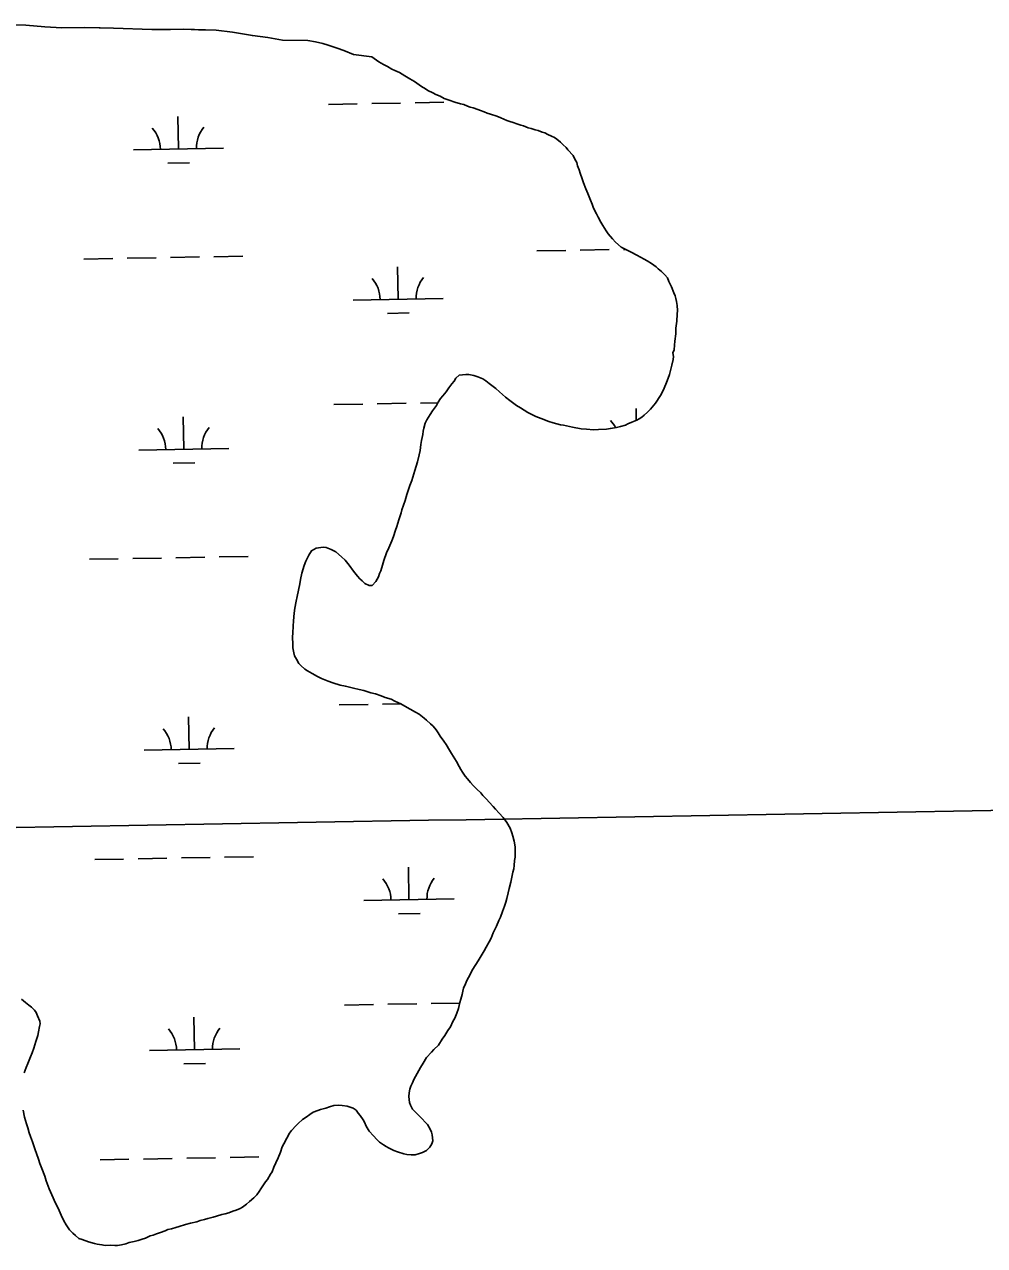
# Model space of a CAD drawing. Extents: x 3914892 to 3953151, y 242587 to 268572.
# Drawn here: x 3920987 to 3922051, y 259713 to 261066 of the extents above; entities that cross this region are included whole.
import ezdxf

# ---------------------------------------------------------------- set-up
doc = ezdxf.new("R2010")
doc.units = 0
for name, color, linetype in [('V-GRID-MAJR', 7, 'Continuous'), ('V-TOPO-SHOR', 7, 'Continuous'), ('V-WETL-SWMP', 7, 'Continuous')]:
    doc.layers.add(name, color=color, linetype=linetype)

msp = doc.modelspace()

# ---------------------------------------------------------------- linework, layer by layer
at = {"layer": 'V-GRID-MAJR'}
msp.add_spline([(3918942.3880000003, 260140.297), (3924259.416, 260233.496), (3929576.431, 260327.467), (3934893.433, 260422.212), (3940210.42, 260517.73), (3945527.394, 260614.022), (3950844.353, 260711.087), (3950844.3540000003, 260711.087)], degree=3, dxfattribs=at)
at = {"layer": 'V-TOPO-SHOR'}
msp.add_lwpolyline([(3920965.204, 261065.61000000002), (3920988.469, 261064.828), (3921009.5, 261062.888), (3921028.454, 261061.854), (3921053.3880000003, 261062.22100000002), (3921070.647, 261061.913), (3921085.464, 261061.56900000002), (3921128.054, 261060.134), (3921148.87, 261060.064), (3921163.307, 261060.279), (3921179.627, 261059.767), (3921199.329, 261059.122), (3921217.359, 261057.135), (3921239.543, 261053.336), (3921256.4560000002, 261050.961), (3921272.809, 261048.20200000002), (3921300.758, 261047.676), (3921309.218, 261046.299), (3921317.494, 261044.546), (3921323.522, 261042.76), (3921333.512, 261039.344), (3921340.864, 261036.641), (3921351.616, 261032.297), (3921371.719, 261029.668)], dxfattribs=at)
at = {"layer": 'V-WETL-SWMP'}
for p, q in [((3921323.7241794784, 260977.07102823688), (3921355.7190589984, 260977.64346558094)), ((3921371.7164987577, 260977.92968425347), (3921403.7113782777, 260978.5021215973)), ((3921419.708818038, 260978.78834026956), (3921451.7036975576, 260979.36077761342)), ((3921157.517483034, 260927.6599054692), (3921156.8734910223, 260963.65414492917)), ((3921107.5254837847, 260926.76547211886), (3921207.5094822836, 260928.55433881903)), ((3921145.795443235, 260912.01671065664), (3921169.7916028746, 260912.44603866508)), ((3921052.8384898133, 260805.69682189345), (3921084.8333693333, 260806.26925923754)), ((3921100.8308090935, 260806.55547790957), (3921132.825688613, 260807.1279152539)), ((3921148.8231283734, 260807.41413392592), (3921180.8180078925, 260807.98657126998)), ((3921196.8154476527, 260808.27278994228), (3921228.8103271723, 260808.84522728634)), ((3921554.6661770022, 260814.67528697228), (3921586.6610565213, 260815.24772431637)), ((3921602.6584962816, 260815.5339429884), (3921634.653375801, 260816.10638033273)), ((3921650.6508155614, 260816.39259900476), (3921652.9442967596, 260816.43363289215)), ((3921401.006620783, 260761.17596164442), (3921400.362628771, 260797.17020110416)), ((3921351.0146215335, 260760.2815282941), (3921450.998620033, 260762.07039499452)), ((3921389.284580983, 260745.5327668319), (3921413.280740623, 260745.9620948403)), ((3921329.675291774, 260644.44926122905), (3921361.6701712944, 260645.0216985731)), ((3921377.6676110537, 260645.30791724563), (3921409.662490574, 260645.88035458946)), ((3921425.6599303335, 260646.16657326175), (3921444.966485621, 260646.5119970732)), ((3921163.46859533, 260595.03813846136), (3921162.8246033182, 260631.03237792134)), ((3921664.886713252, 260626.90840028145), (3921664.6522905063, 260640.01084300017)), ((3921113.4765960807, 260594.14370511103), (3921213.4605945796, 260595.9325718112)), ((3921151.7465555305, 260579.39494364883), (3921175.7427151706, 260579.82427165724)), ((3921058.789602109, 260473.07505488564), (3921090.7844816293, 260473.6474922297)), ((3921106.781921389, 260473.93371090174), (3921138.776800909, 260474.50614824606)), ((3921154.774240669, 260474.7923669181), (3921186.769120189, 260475.36480426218)), ((3921202.7665599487, 260475.65102293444), (3921234.7614394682, 260476.2234602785)), ((3921335.62640407, 260311.82749422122), (3921367.6212835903, 260312.39993156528)), ((3921383.6187233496, 260312.6861502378), (3921404.0348042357, 260313.0514251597)), ((3921169.419707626, 260262.41637145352), (3921168.7757156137, 260298.41061091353)), ((3921119.4277083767, 260261.5219381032), (3921219.411706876, 260263.3108048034)), ((3921157.697667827, 260246.773176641), (3921181.693827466, 260247.2025046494)), ((3921208.717672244, 260143.0292559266), (3921240.712551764, 260143.6016932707)), ((3921064.740714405, 260140.4532878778), (3921096.735593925, 260141.02572522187)), ((3921112.733033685, 260141.3119438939), (3921144.7279132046, 260141.88438123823)), ((3921160.7253529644, 260142.17059991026), (3921192.7202324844, 260142.74303725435)), ((3921412.908845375, 260095.93242762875), (3921412.264853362, 260131.92666708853)), ((3921362.916846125, 260095.03799427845), (3921462.9008446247, 260096.82686097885)), ((3921401.1868055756, 260080.28923281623), (3921425.182965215, 260080.71856082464)), ((3921437.5621549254, 259980.92303924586), (3921469.1604488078, 259981.48838106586)), ((3921341.5775163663, 259979.20572721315), (3921373.572395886, 259979.7781645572)), ((3921389.5698356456, 259980.06438322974), (3921421.564715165, 259980.63682057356)), ((3921175.3708199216, 259929.79460444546), (3921174.7268279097, 259965.78884390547)), ((3921125.378820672, 259928.90017109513), (3921225.3628191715, 259930.68903779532)), ((3921163.648780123, 259914.15140963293), (3921187.644939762, 259914.58073764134)), ((3921070.691826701, 259807.83152086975), (3921102.6867062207, 259808.4039582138)), ((3921118.684145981, 259808.69017688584), (3921150.6790255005, 259809.26261423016)), ((3921166.676465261, 259809.5488329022), (3921198.67134478, 259810.12127024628)), ((3921214.66878454, 259810.40748891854), (3921246.6636640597, 259810.97992626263))]:
    msp.add_line(p, q, dxfattribs=at)
for points in [[(3920965.203, 261065.61000000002), (3920988.468, 261064.828), (3921009.4990000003, 261062.888), (3921028.454, 261061.854), (3921053.389, 261062.22100000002), (3921085.465, 261061.56900000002), (3921128.054, 261060.133), (3921148.87, 261060.065), (3921163.306, 261060.278), (3921199.328, 261059.121), (3921217.359, 261057.136), (3921239.543, 261053.337), (3921256.455, 261050.961), (3921272.81, 261048.201), (3921300.759, 261047.676), (3921309.218, 261046.30000000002), (3921317.495, 261044.547), (3921323.522, 261042.76), (3921333.511, 261039.344), (3921340.864, 261036.64), (3921351.617, 261032.298), (3921371.72, 261029.66700000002), (3921379.677, 261024.158), (3921384.596, 261021.231), (3921389.129, 261019.047), (3921394.0470000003, 261016.119), (3921397.444, 261014.669), (3921402.352, 261012.491), (3921408.407, 261008.83000000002), (3921414.086, 261005.163), (3921419.005, 261002.23500000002), (3921421.657, 261000.399), (3921426.9620000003, 260996.727), (3921431.125, 260994.163), (3921433.778, 260992.326), (3921439.441, 260989.784), (3921442.843, 260987.959), (3921447.37, 260986.151), (3921451.909, 260983.592), (3921457.561, 260981.80000000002), (3921463.593, 260979.639), (3921470.001, 260977.483), (3921473.762, 260976.788), (3921477.914, 260974.97400000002), (3921480.93, 260973.894), (3921483.941, 260973.188), (3921489.218, 260971.39), (3921492.234, 260970.31), (3921496.381, 260968.871), (3921499.778, 260967.42), (3921503.169, 260966.345), (3921510.332, 260963.825), (3921514.859, 260962.017), (3921521.278, 260959.111), (3921524.669, 260958.036), (3921528.435, 260956.96600000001), (3921532.582, 260955.527), (3921536.7290000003, 260954.08800000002), (3921539.739, 260953.382), (3921545.022, 260951.21), (3921548.413, 260950.135), (3921552.935, 260948.701), (3921555.946, 260947.995), (3921560.473, 260946.187), (3921563.484, 260945.481), (3921566.886, 260943.65600000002), (3921571.038, 260941.842), (3921574.06, 260940.386)], [(3921574.06, 260940.386), (3921576.7120000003, 260938.55000000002), (3921580.887, 260935.236), (3921583.931, 260932.28100000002), (3921586.975, 260929.325), (3921588.8880000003, 260926.728), (3921594.981, 260920.442), (3921596.917, 260916.345), (3921598.847, 260912.623), (3921599.6520000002, 260908.884), (3921601.593, 260904.412), (3921602.773, 260900.679), (3921604.737, 260894.707), (3921606.3030000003, 260890.23), (3921609.0270000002, 260883.519), (3921610.9790000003, 260878.297), (3921614.089, 260870.842), (3921616.0300000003, 260866.37), (3921617.597, 260861.893), (3921620.685, 260855.938), (3921622.615, 260852.21600000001), (3921625.697, 260846.635), (3921627.627, 260842.913), (3921631.465, 260836.969), (3921633.765, 260833.627), (3921638.347, 260828.06900000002), (3921641.7770000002, 260824.369), (3921648.234, 260818.839), (3921654.659, 260815.55800000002), (3921659.191, 260813.374), (3921665.615, 260810.094), (3921669.398, 260807.899), (3921673.556, 260805.71), (3921676.958, 260803.885), (3921681.882, 260800.582), (3921686.812, 260796.904), (3921689.095, 260794.688), (3921692.889, 260791.74300000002), (3921696.319, 260788.043), (3921699.3680000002, 260784.71300000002), (3921700.923, 260780.98500000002), (3921704.012, 260775.03), (3921706.361, 260768.314), (3921707.91, 260764.961), (3921708.704, 260761.972), (3921709.504, 260758.609), (3921710.3200000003, 260754.12), (3921710.398, 260748.871), (3921710.083, 260744.741), (3921709.824, 260736.861), (3921708.816, 260728.97), (3921708.529, 260722.965), (3921707.526, 260714.699), (3921707.217, 260710.19400000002), (3921706.919, 260704.939), (3921705.464, 260701.91700000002), (3921705.899, 260697.798), (3921705.574, 260694.418), (3921704.168, 260688.022), (3921701.693, 260677.859), (3921699.173, 260670.696), (3921694.8170000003, 260660.88), (3921691.5360000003, 260654.456), (3921686.0330000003, 260646.124), (3921680.508, 260639.29200000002), (3921677.177, 260636.24300000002), (3921673.478, 260632.813), (3921670.886, 260630.524), (3921667.914, 260628.605), (3921665.311, 260627.067), (3921660.089, 260625.11500000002), (3921655.617, 260623.173), (3921653.015, 260621.635), (3921647.412, 260620.052), (3921642.924, 260619.236), (3921636.191, 260618.01200000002), (3921631.702, 260617.195), (3921623.0840000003, 260616.693), (3921617.4590000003, 260616.611), (3921609.574, 260617.245), (3921603.944, 260617.537), (3921594.167, 260619.268), (3921584.005, 260621.74300000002), (3921580.9990000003, 260622.074), (3921572.717, 260624.203), (3921567.8200000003, 260625.631), (3921559.521, 260628.884), (3921553.483, 260631.42), (3921544.793, 260635.793), (3921536.466, 260640.921), (3921531.9280000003, 260643.479), (3921524.721, 260648.999), (3921519.791, 260652.676), (3921513.328, 260658.582), (3921509.148, 260662.271), (3921501.941, 260667.79), (3921498.147, 260670.73500000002), (3921494.74, 260672.935), (3921489.082, 260675.102), (3921484.935, 260676.541), (3921479.289, 260677.958)], [(3921479.289, 260677.958), (3921475.914, 260677.908), (3921468.426, 260677.048), (3921464.7260000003, 260673.61800000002), (3921462.895, 260670.59100000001), (3921460.315, 260667.552), (3921457.006, 260663.003), (3921454.073, 260658.459), (3921450.384, 260654.279), (3921447.8030000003, 260651.241), (3921445.239, 260647.078), (3921443.42, 260643.30000000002), (3921439.003, 260637.61000000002), (3921436.4390000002, 260633.446), (3921432.778, 260627.392), (3921430.953, 260623.989), (3921429.5360000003, 260618.343), (3921428.835, 260614.957), (3921428.1410000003, 260611.196), (3921426.735, 260604.80000000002), (3921426.051, 260600.28900000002), (3921425.401, 260593.529), (3921424.348, 260588.638), (3921422.583, 260581.111), (3921419.352, 260571.312), (3921416.1380000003, 260560.388), (3921413.971, 260554.731), (3921410.74, 260544.932), (3921408.589, 260538.15), (3921404.989, 260527.97), (3921404.288, 260524.584), (3921401.7800000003, 260516.672), (3921399.6350000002, 260509.514), (3921398.196, 260505.367), (3921395.676, 260498.204), (3921393.867, 260493.677), (3921390.609, 260485.753), (3921388.0670000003, 260480.09), (3921385.1890000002, 260471.797), (3921383.7660000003, 260466.525), (3921381.61, 260460.11800000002), (3921380.149, 260457.47100000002), (3921379.079, 260453.704), (3921377.6180000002, 260451.05800000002), (3921376.157, 260448.411), (3921372.093, 260444.225), (3921368.718, 260444.176), (3921364.186, 260446.359), (3921361.142, 260449.315), (3921358.484, 260451.526), (3921355.815, 260454.487), (3921351.608, 260460.051), (3921346.634, 260466.728), (3921342.426, 260472.29200000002), (3921338.2460000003, 260475.981), (3921331.789, 260481.511), (3921326.876, 260484.064), (3921321.218, 260486.231), (3921317.838, 260486.556), (3921309.98, 260485.316), (3921304.769, 260482.614), (3921301.842, 260477.695), (3921298.566, 260470.896), (3921296.758, 260466.369), (3921294.2600000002, 260457.706), (3921292.865, 260450.559), (3921292.181, 260446.049), (3921290.412, 260438.897), (3921289.017, 260431.75), (3921287.964, 260426.859), (3921286.58, 260418.96300000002), (3921285.913, 260413.32700000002), (3921284.909, 260405.06100000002), (3921284.623, 260399.056), (3921284.358, 260391.552), (3921284.055, 260386.672), (3921284.165, 260379.172), (3921284.2260000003, 260375.048), (3921285.434, 260369.44), (3921286.234, 260366.076), (3921288.164, 260362.354), (3921290.86, 260357.518), (3921293.143, 260355.302), (3921297.704, 260351.24300000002), (3921300.356, 260349.407), (3921305.65, 260346.48500000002), (3921311.699, 260343.198), (3921315.856, 260341.009), (3921323.4, 260338.12), (3921328.677, 260336.323), (3921336.59, 260333.814), (3921342.612, 260332.402), (3921351.644, 260330.285), (3921357.665, 260328.874), (3921362.931, 260327.826), (3921370.844, 260325.317), (3921375.741, 260323.889), (3921382.149, 260321.733), (3921386.676, 260319.92500000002), (3921393.078, 260318.144), (3921397.236, 260315.95500000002)], [(3921397.236, 260315.95500000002), (3921404.029, 260313.055), (3921408.1920000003, 260310.491), (3921414.242, 260307.204), (3921420.296, 260303.543), (3921424.079, 260301.34900000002), (3921429.77, 260296.932), (3921432.4280000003, 260294.72100000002), (3921436.988, 260290.662), (3921439.651, 260288.076), (3921443.0870000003, 260284.00100000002), (3921445.386, 260280.66), (3921447.686, 260277.318), (3921451.518, 260271.749), (3921454.198, 260268.038), (3921458.042, 260261.719), (3921459.972, 260257.997), (3921463.81, 260252.053), (3921465.7290000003, 260249.081), (3921468.437, 260243.495), (3921470.361, 260240.14800000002), (3921472.2800000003, 260237.176), (3921475.346, 260232.72), (3921477.64, 260229.75400000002), (3921481.076, 260225.679), (3921484.125, 260222.348), (3921488.31, 260218.284), (3921492.4960000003, 260214.22), (3921494.79, 260211.25400000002), (3921498.975, 260207.19), (3921501.65, 260203.854), (3921506.221, 260199.046), (3921508.89, 260196.085), (3921513.075, 260192.021), (3921517.272, 260187.207), (3921521.4790000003, 260181.643), (3921524.948, 260175.31900000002), (3921526.9, 260170.097), (3921528.08, 260166.364), (3921529.663, 260160.761), (3921530.506, 260154.39800000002), (3921530.573, 260149.89800000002), (3921530.6720000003, 260143.149), (3921529.978, 260139.388), (3921529.685, 260133.758), (3921528.991, 260129.998), (3921527.916, 260126.606), (3921527.221, 260122.84600000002), (3921525.8310000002, 260115.324), (3921524.056, 260108.547), (3921523.003, 260103.65600000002), (3921521.222, 260097.25400000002), (3921520.1580000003, 260093.113), (3921518.719, 260088.96600000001), (3921516.557, 260082.934), (3921514.401, 260076.526), (3921512.582, 260072.749), (3921510.046, 260066.711), (3921506.406, 260059.15600000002), (3921503.864, 260053.49300000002), (3921501.6750000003, 260049.335), (3921498.389, 260043.286), (3921496.1950000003, 260039.503), (3921492.903, 260033.829), (3921489.611, 260028.155), (3921487.041, 260024.367), (3921483.011, 260017.932), (3921480.833, 260013.024), (3921477.177, 260006.594), (3921475.7320000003, 260002.823), (3921473.554, 259997.915), (3921472.4790000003, 259994.524), (3921471.779, 259991.138), (3921470.356, 259985.866), (3921469.287, 259982.1), (3921467.886, 259975.329), (3921466.083, 259970.426), (3921463.916, 259964.769), (3921461.722, 259960.986), (3921458.805, 259955.317), (3921455.866, 259951.149), (3921452.574, 259945.47400000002), (3921449.6350000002, 259941.306), (3921445.6040000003, 259934.87), (3921440.427, 259929.919), (3921437.841, 259927.255), (3921432.305, 259921.173), (3921428.649, 259914.74300000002), (3921425.715, 259910.199), (3921422.065, 259903.39500000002), (3921418.409, 259896.965), (3921416.965, 259893.193), (3921415.145, 259889.416), (3921414.0700000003, 259886.025), (3921413.006, 259881.884), (3921412.686, 259878.12900000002), (3921413.5360000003, 259871.39), (3921414.705, 259868.407), (3921417.021, 259863.941), (3921421.973, 259858.763), (3921427.68, 259853.22100000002)], [(3920986.626, 259904.106), (3920988.788, 259910.139), (3920990.596, 259914.666), (3920993.491, 259921.835), (3920995.299, 259926.362), (3920997.097, 259931.639), (3920999.617, 259938.802), (3921001.767, 259945.585), (3921002.4560000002, 259949.72), (3921003.498, 259955.361), (3921004.204, 259958.372), (3921003.785, 259961.366), (3921001.447, 259967.332), (3920999.892, 259971.06), (3920997.978, 259973.657), (3920994.554, 259976.98200000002), (3920991.896, 259979.193), (3920988.102, 259982.138), (3920983.5470000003, 259985.821)], [(3921014.399, 259775.5), (3921010.892, 259784.449), (3921009.3140000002, 259789.676), (3921006.188, 259798.256), (3921003.855, 259803.848), (3921002.2830000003, 259808.7), (3921000.3200000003, 259814.672), (3920998.759, 259818.775), (3920996.802, 259824.371), (3920995.627, 259827.73), (3920993.664, 259833.701), (3920992.103, 259837.804), (3920990.521, 259843.40600000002), (3920988.96, 259847.509), (3920986.975, 259854.98), (3920985.359, 259862.833)], [(3921427.68, 259853.22100000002), (3921430.735, 259849.516), (3921433.398, 259846.93), (3921436.089, 259842.469), (3921438.025, 259838.372), (3921438.819, 259835.383), (3921439.288, 259829.014), (3921438.213, 259825.623), (3921436.018, 259821.84), (3921432.324, 259818.035), (3921427.852, 259816.094), (3921424.494, 259814.92), (3921419.6410000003, 259813.348), (3921415.517, 259813.287), (3921410.636, 259813.59), (3921407.251, 259814.291), (3921400.088, 259816.81100000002), (3921396.316, 259818.255), (3921390.272, 259821.166), (3921387.626, 259822.628), (3921384.598, 259824.458), (3921380.429, 259827.397), (3921377.3850000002, 259830.353), (3921373.575, 259834.422), (3921368.998, 259839.605), (3921365.541, 259845.18), (3921363.6, 259849.652), (3921362.061, 259852.255), (3921358.989, 259857.085), (3921356.701, 259859.677), (3921354.407, 259862.643), (3921350.994, 259865.218), (3921344.586, 259867.374), (3921338.951, 259868.041), (3921335.1950000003, 259868.361), (3921329.577, 259867.903), (3921324.724, 259866.332), (3921320.991, 259865.151), (3921315.014, 259863.563), (3921312.031, 259862.394), (3921306.809, 259860.442), (3921303.092, 259858.13700000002), (3921299.012, 259855.076), (3921294.926, 259852.391), (3921290.112, 259848.195), (3921287.895, 259845.912), (3921282.7290000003, 259840.21), (3921280.523, 259837.177), (3921277.6010000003, 259831.883), (3921274.3200000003, 259825.459), (3921272.495, 259822.057), (3921270.703, 259816.405), (3921268.1720000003, 259809.992), (3921265.255, 259804.323), (3921263.072, 259799.79), (3921261.274, 259794.513), (3921259.438, 259791.861), (3921256.146, 259786.187), (3921253.935, 259783.529), (3921251.735, 259780.121), (3921248.801, 259775.57700000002), (3921246.971, 259772.55000000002), (3921244.396, 259769.136), (3921241.071, 259765.712), (3921236.257, 259761.516), (3921232.921, 259758.84100000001), (3921228.471, 259755.4), (3921225.8680000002, 259753.862), (3921221.397, 259751.921), (3921217.6580000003, 259751.11500000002), (3921213.186, 259749.174), (3921209.453, 259747.994), (3921205.714, 259747.189), (3921199.742, 259745.226), (3921196.004, 259744.421), (3921190.0270000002, 259742.832), (3921186.293, 259741.652), (3921181.435, 259740.456), (3921177.702, 259739.275), (3921170.975, 259737.676), (3921165.373, 259736.093), (3921158.276, 259734.114), (3921154.543, 259732.934), (3921149.691, 259731.362), (3921145.577, 259730.551), (3921142.974, 259729.013), (3921137.747, 259727.43600000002), (3921133.269, 259725.869), (3921129.542, 259724.314), (3921126.1780000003, 259723.515), (3921120.9620000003, 259721.188), (3921117.2290000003, 259720.007), (3921112.751, 259718.441), (3921108.268, 259717.25), (3921103.035, 259716.048), (3921099.302, 259714.86800000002), (3921094.444, 259713.671), (3921089.9560000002, 259712.855), (3921086.9560000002, 259712.81100000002), (3921082.451, 259713.119), (3921076.451, 259713.03100000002)], [(3921076.451, 259713.03100000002), (3921072.691, 259713.726), (3921067.43, 259714.39800000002), (3921064.419, 259715.104), (3921058.017, 259716.885), (3921050.8540000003, 259719.405), (3921047.088, 259720.47400000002), (3921043.289, 259723.794), (3921040.625, 259726.38), (3921036.821, 259730.074), (3921032.988, 259735.644), (3921030.6720000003, 259740.11000000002), (3921027.578, 259746.44), (3921024.088, 259754.265), (3921021.38, 259759.851), (3921017.117, 259769.16400000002), (3921014.399, 259775.5)]]:
    msp.add_lwpolyline(points, dxfattribs=at)
for centre, radius, start, end in [((3921102.2748930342, 260927.1464101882), 35.24628790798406, 0.25317973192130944, 41.79683806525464), ((3921212.7430858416, 260929.12285516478), 35.24628790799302, 140.25317672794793, 181.79683506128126), ((3921345.7640307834, 260760.66246636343), 35.24628790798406, 0.25317973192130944, 41.79683806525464), ((3921456.2322235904, 260762.63891134), 35.24628790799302, 140.25317672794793, 181.79683506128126), ((3921108.22600533, 260594.52464318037), 35.24628790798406, 0.25317973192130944, 41.79683806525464), ((3921218.694198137, 260596.50108815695), 35.24628790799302, 140.25317672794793, 181.79683506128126), ((3921610.0536925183, 260603.5031082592), 35.24628790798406, 26.10867112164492, 41.79683806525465), ((3921114.1771176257, 260261.90287617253), 35.24628790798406, 0.25317973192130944, 41.79683806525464), ((3921224.6453104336, 260263.8793211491), 35.24628790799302, 140.25317672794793, 181.79683506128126), ((3921357.666255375, 260095.4189323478), 35.24628790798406, 0.25317973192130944, 41.79683806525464), ((3921468.1344481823, 260097.39537732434), 35.24628790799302, 140.25317672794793, 181.79683506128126), ((3921120.128229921, 259929.28110916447), 35.24628790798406, 0.25317973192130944, 41.79683806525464), ((3921230.5964227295, 259931.25755414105), 35.24628790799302, 140.25317672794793, 181.79683506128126)]:
    msp.add_arc(centre, radius, start, end, dxfattribs=at)

doc.saveas('drawing.dxf')
